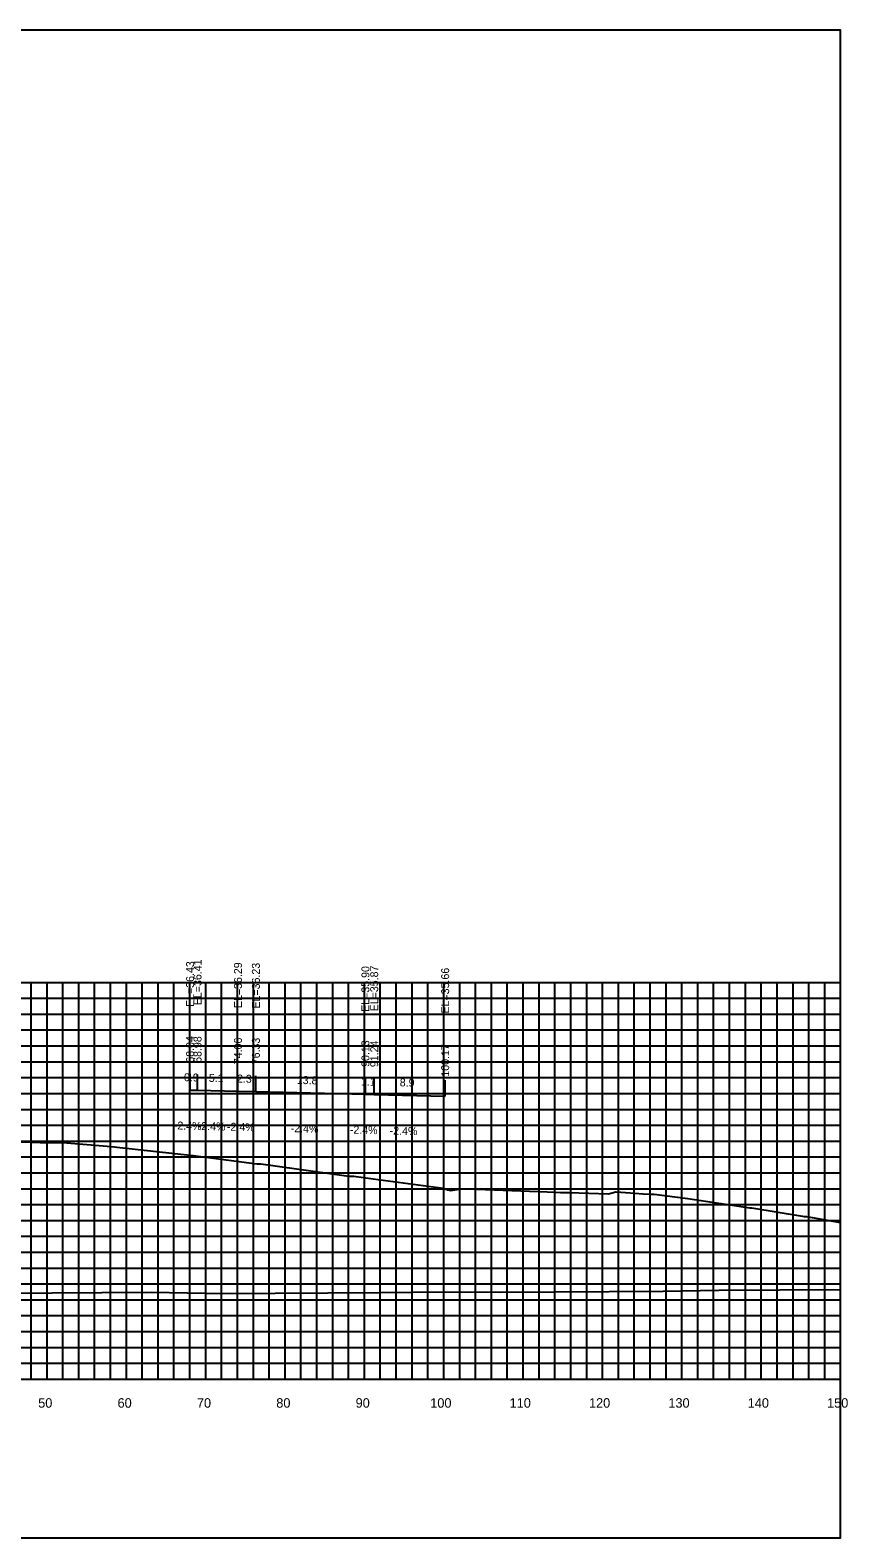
# Model space of a CAD drawing. Extents: x 1800880 to 1818864, y 245271 to 250560.
# Drawn here: x 1809268.2 to 1809371.3, y 247793.8 to 247983.8 of the extents above; entities that cross this region are included whole.
import ezdxf

# ---------------------------------------------------------------- set-up
doc = ezdxf.new("R2010")
doc.units = 0
for name, color, linetype in [('ANNO-TXT', 7, 'Continuous'), ('CL-CNST', 7, 'Continuous'), ('DESIGN - DRAINAGE - Bridges', 7, 'Continuous'), ('Level 37', 7, 'Continuous'), ('Level 46', 7, 'Continuous'), ('Level 62', 7, 'Continuous'), ('SHT-BDR', 7, 'Continuous')]:
    doc.layers.add(name, color=color, linetype=linetype)

msp = doc.modelspace()

# ---------------------------------------------------------------- linework, layer by layer
at = {"layer": 'CL-CNST'}
msp.add_lwpolyline([(1809266.98, 247843.7), (1809269.49, 247843.63), (1809270.48, 247843.6), (1809271.52, 247843.62), (1809271.68, 247843.62), (1809272.09, 247843.62), (1809272.37, 247843.62), (1809278.44, 247843.11), (1809278.88, 247843.06), (1809279.15, 247843.05), (1809288.76, 247841.97), (1809296.78, 247840.95), (1809296.91, 247840.95), (1809297.29, 247840.95), (1809308.38, 247839.38), (1809308.53, 247839.36), (1809308.57, 247839.36), (1809308.94, 247839.36), (1809309.03, 247839.36), (1809311.45, 247839.05), (1809320.27, 247837.88), (1809320.33, 247837.86), (1809320.5, 247837.79), (1809320.61, 247837.75), (1809320.69, 247837.72), (1809320.75, 247837.69), (1809320.8, 247837.67), (1809320.83, 247837.66), (1809320.87, 247837.65), (1809321.22, 247837.57), (1809322.58, 247837.78), (1809324.53, 247837.75), (1809334.49, 247837.37), (1809335.06, 247837.34), (1809335.34, 247837.33), (1809335.51, 247837.33), (1809335.85, 247837.32), (1809336.15, 247837.31), (1809341.12, 247837.17), (1809342.03, 247837.39), (1809342.08, 247837.4), (1809344.44, 247837.24), (1809345.45, 247837.16), (1809345.46, 247837.17), (1809346.39, 247837.12), (1809346.62, 247837.12), (1809346.88, 247837.12), (1809351.11, 247836.56), (1809358.94, 247835.38), (1809359.16, 247835.38), (1809365.54, 247834.32), (1809365.75, 247834.31), (1809366.08, 247834.31), (1809370.36, 247833.54)], dxfattribs=at)
at = {"layer": 'DESIGN - DRAINAGE - Bridges'}
for p, q in [((1809370.36, 247813.8), (1809370.36, 247863.8)), ((1809370.42, 247863.8), (1809370.36, 247863.8)), ((1809370.42, 247853.8), (1809370.36, 247853.8)), ((1809370.42, 247843.8), (1809370.36, 247843.8)), ((1809370.42, 247833.8), (1809370.36, 247833.8)), ((1809370.42, 247823.8), (1809370.36, 247823.8)), ((1809070.36, 247813.8), (1809370.36, 247813.8)), ((1809270.36, 247813.74), (1809270.36, 247813.8)), ((1809280.36, 247813.74), (1809280.36, 247813.8)), ((1809290.36, 247813.74), (1809290.36, 247813.8)), ((1809300.36, 247813.74), (1809300.36, 247813.8)), ((1809310.36, 247813.74), (1809310.36, 247813.8)), ((1809320.36, 247813.74), (1809320.36, 247813.8)), ((1809330.36, 247813.74), (1809330.36, 247813.8)), ((1809340.36, 247813.74), (1809340.36, 247813.8)), ((1809350.36, 247813.74), (1809350.36, 247813.8)), ((1809360.36, 247813.74), (1809360.36, 247813.8)), ((1809370.36, 247813.74), (1809370.36, 247813.8)), ((1809370.42, 247813.8), (1809370.36, 247813.8))]:
    msp.add_line(p, q, dxfattribs=at)
at = {"layer": 'Level 37'}
for p, q in [((1809288.39, 247850.23), (1809288.39, 247852.23)), ((1809289.33, 247850.21), (1809289.33, 247852.21)), ((1809294.42, 247850.09), (1809294.42, 247852.09)), ((1809296.68, 247850.03), (1809296.68, 247852.03)), ((1809310.48, 247849.7), (1809310.48, 247851.7)), ((1809311.59, 247849.67), (1809311.59, 247851.67)), ((1809320.53, 247849.46), (1809320.53, 247851.46))]:
    msp.add_line(p, q, dxfattribs=at)
msp.add_lwpolyline([(1809070.36, 247793.8), (1809370.36, 247793.8), (1809370.36, 247983.8), (1809070.36, 247983.8)], close=True, dxfattribs=at)
at = {"layer": 'Level 46'}
for p, q in [((1809070.36, 247863.8), (1809370.36, 247863.8)), ((1809268.36, 247813.8), (1809268.36, 247863.8)), ((1809270.36, 247813.8), (1809270.36, 247863.8)), ((1809272.36, 247813.8), (1809272.36, 247863.8)), ((1809274.36, 247813.8), (1809274.36, 247863.8)), ((1809276.36, 247813.8), (1809276.36, 247863.8)), ((1809278.36, 247813.8), (1809278.36, 247863.8)), ((1809280.36, 247813.8), (1809280.36, 247863.8)), ((1809282.36, 247813.8), (1809282.36, 247863.8)), ((1809284.36, 247813.8), (1809284.36, 247863.8)), ((1809286.36, 247813.8), (1809286.36, 247863.8)), ((1809288.36, 247813.8), (1809288.36, 247863.8)), ((1809290.36, 247813.8), (1809290.36, 247863.8)), ((1809292.36, 247813.8), (1809292.36, 247863.8)), ((1809294.36, 247813.8), (1809294.36, 247863.8)), ((1809296.36, 247813.8), (1809296.36, 247863.8)), ((1809298.36, 247813.8), (1809298.36, 247863.8)), ((1809300.36, 247813.8), (1809300.36, 247863.8)), ((1809302.36, 247813.8), (1809302.36, 247863.8)), ((1809304.36, 247813.8), (1809304.36, 247863.8)), ((1809306.36, 247813.8), (1809306.36, 247863.8)), ((1809308.36, 247813.8), (1809308.36, 247863.8)), ((1809310.36, 247813.8), (1809310.36, 247863.8)), ((1809312.36, 247813.8), (1809312.36, 247863.8)), ((1809314.36, 247813.8), (1809314.36, 247863.8)), ((1809316.36, 247813.8), (1809316.36, 247863.8)), ((1809318.36, 247813.8), (1809318.36, 247863.8)), ((1809320.36, 247813.8), (1809320.36, 247863.8)), ((1809322.36, 247813.8), (1809322.36, 247863.8)), ((1809324.36, 247813.8), (1809324.36, 247863.8)), ((1809326.36, 247813.8), (1809326.36, 247863.8)), ((1809328.36, 247813.8), (1809328.36, 247863.8)), ((1809330.36, 247813.8), (1809330.36, 247863.8)), ((1809332.36, 247813.8), (1809332.36, 247863.8)), ((1809334.36, 247813.8), (1809334.36, 247863.8)), ((1809336.36, 247813.8), (1809336.36, 247863.8)), ((1809338.36, 247813.8), (1809338.36, 247863.8)), ((1809340.36, 247813.8), (1809340.36, 247863.8)), ((1809342.36, 247813.8), (1809342.36, 247863.8)), ((1809344.36, 247813.8), (1809344.36, 247863.8)), ((1809346.36, 247813.8), (1809346.36, 247863.8)), ((1809348.36, 247813.8), (1809348.36, 247863.8)), ((1809350.36, 247813.8), (1809350.36, 247863.8)), ((1809352.36, 247813.8), (1809352.36, 247863.8)), ((1809354.36, 247813.8), (1809354.36, 247863.8)), ((1809356.36, 247813.8), (1809356.36, 247863.8)), ((1809358.36, 247813.8), (1809358.36, 247863.8)), ((1809360.36, 247813.8), (1809360.36, 247863.8)), ((1809362.36, 247813.8), (1809362.36, 247863.8)), ((1809364.36, 247813.8), (1809364.36, 247863.8)), ((1809366.36, 247813.8), (1809366.36, 247863.8)), ((1809368.36, 247813.8), (1809368.36, 247863.8)), ((1809370.36, 247813.8), (1809370.36, 247863.8)), ((1809070.36, 247861.8), (1809370.36, 247861.8)), ((1809070.36, 247859.8), (1809370.36, 247859.8)), ((1809070.36, 247857.8), (1809370.36, 247857.8)), ((1809070.36, 247855.8), (1809370.36, 247855.8)), ((1809070.36, 247853.8), (1809370.36, 247853.8)), ((1809070.36, 247851.8), (1809370.36, 247851.8)), ((1809070.36, 247849.8), (1809370.36, 247849.8)), ((1809070.36, 247847.8), (1809370.36, 247847.8)), ((1809070.36, 247845.8), (1809370.36, 247845.8)), ((1809070.36, 247843.8), (1809370.36, 247843.8)), ((1809070.36, 247841.8), (1809370.36, 247841.8)), ((1809070.36, 247839.8), (1809370.36, 247839.8)), ((1809070.36, 247837.8), (1809370.36, 247837.8)), ((1809070.36, 247835.8), (1809370.36, 247835.8)), ((1809070.36, 247833.8), (1809370.36, 247833.8)), ((1809070.36, 247831.8), (1809370.36, 247831.8)), ((1809070.36, 247829.8), (1809370.36, 247829.8)), ((1809070.36, 247827.8), (1809370.36, 247827.8)), ((1809070.36, 247825.8), (1809370.36, 247825.8)), ((1809070.36, 247823.8), (1809370.36, 247823.8)), ((1809070.36, 247821.8), (1809370.36, 247821.8)), ((1809070.36, 247819.8), (1809370.36, 247819.8)), ((1809070.36, 247817.8), (1809370.36, 247817.8)), ((1809070.36, 247815.8), (1809370.36, 247815.8)), ((1809070.36, 247813.8), (1809370.36, 247813.8))]:
    msp.add_line(p, q, dxfattribs=at)
at = {"layer": 'Level 62'}
for points in [[(1809288.39, 247850.23), (1809289.33, 247850.21), (1809294.42, 247850.09), (1809296.68, 247850.03), (1809310.48, 247849.7), (1809311.59, 247849.67), (1809320.53, 247849.46)], [(1809070.36, 247825.26), (1809070.46, 247825.26), (1809074.34, 247825.24), (1809098.22, 247825.06), (1809105.71, 247825.04), (1809125.97, 247824.85), (1809136.33, 247824.83), (1809153.73, 247824.72), (1809166.41, 247824.72), (1809181.48, 247824.61), (1809196.09, 247824.63), (1809209.24, 247824.54), (1809225.46, 247824.59), (1809236.99, 247824.56), (1809254.6, 247824.64), (1809264.75, 247824.65), (1809283.54, 247824.76), (1809292.5, 247824.6), (1809312.34, 247824.72), (1809320.26, 247824.8), (1809327.56, 247824.76), (1809348.01, 247824.88), (1809355, 247825), (1809370.36, 247825.09)]]:
    msp.add_lwpolyline(points, dxfattribs=at)

# ---------------------------------------------------------------- texts
for s, p in [('50', (1809269.25, 247810.2)), ('60', (1809279.25, 247810.2)), ('70', (1809289.25, 247810.2)), ('80', (1809299.25, 247810.2)), ('90', (1809309.25, 247810.2)), ('100', (1809318.65, 247810.2)), ('110', (1809328.65, 247810.2)), ('120', (1809338.65, 247810.2)), ('130', (1809348.65, 247810.2)), ('140', (1809358.65, 247810.2)), ('150', (1809368.65, 247810.2))]:
    msp.add_text(s, height=1.2).set_placement(p)
at = {"layer": 'ANNO-TXT'}
for s, p in [('0.9', (1809287.61, 247851.35)), ('5.1', (1809290.74, 247851.27)), ('2.3', (1809294.29, 247851.19)), ('13.8', (1809301.83, 247851.01)), ('1.1', (1809309.91, 247850.81)), ('8.9', (1809314.8, 247850.7)), ('-2.4%', (1809286.33, 247845.28)), ('-2.4%', (1809289.35, 247845.21)), ('-2.4%', (1809293.02, 247845.12)), ('-2.4%', (1809301.06, 247844.93)), ('-2.4%', (1809308.51, 247844.75)), ('-2.4%', (1809313.53, 247844.63))]:
    msp.add_text(s, height=1, rotation=358.6248, dxfattribs=at).set_placement(p)
at = {"layer": 'SHT-BDR'}
for s, p in [('EL=36.43', (1809288.89, 247860.7)), ('EL=36.41', (1809289.83, 247860.93)), ('EL=36.29', (1809294.92, 247860.56)), ('EL=36.23', (1809297.18, 247860.5)), ('EL=35.90', (1809310.98, 247860.09)), ('EL=35.87', (1809312.09, 247860.15)), ('EL=35.66', (1809321.03, 247859.88)), ('68.04', (1809288.89, 247853.68)), ('68.98', (1809289.83, 247853.66)), ('74.06', (1809294.92, 247853.49)), ('76.33', (1809297.18, 247853.48)), ('90.13', (1809310.98, 247853.15)), ('91.24', (1809312.09, 247853.12)), ('100.17', (1809321.03, 247851.92))]:
    msp.add_text(s, height=1, rotation=90, dxfattribs=at).set_placement(p)

doc.saveas('drawing.dxf')
